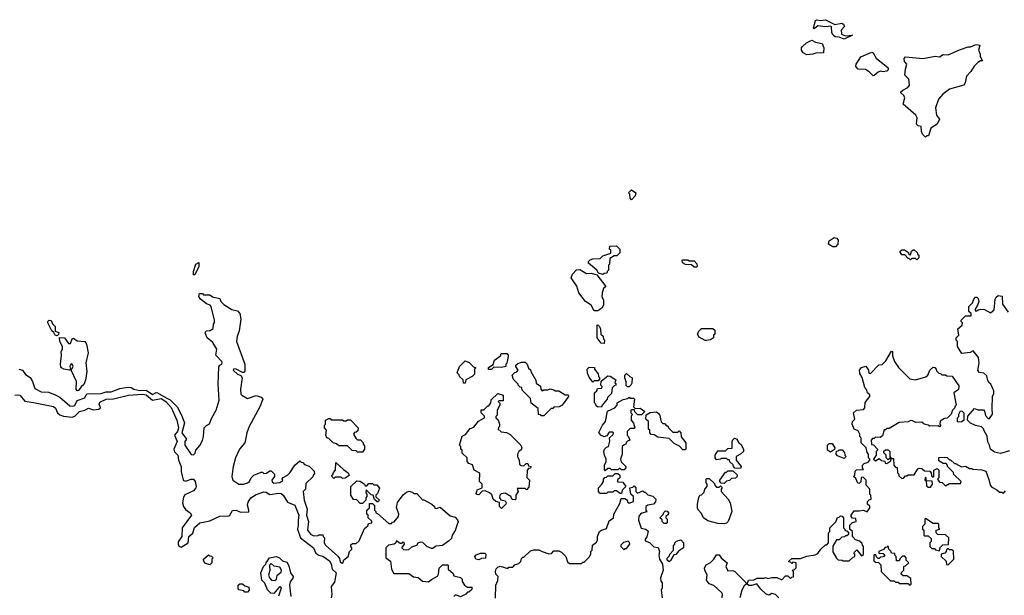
# Model space of a CAD drawing. Extents: x 1861455 to 2058065, y 200073 to 437907.
# Tile 332 of 574: x 1937215 to 1945084, y 332765 to 337370. Entities that reach past the tile are written whole.
import ezdxf

# ---------------------------------------------------------------- set-up
doc = ezdxf.new("R2010")
doc.units = 0

msp = doc.modelspace()

# ---------------------------------------------------------------- linework, layer by layer
at = {"layer": '0CON05XD'}
for points in [[(1943805, 337213.8), (1943765, 337230), (1943733.6, 337233.6), (1943715.8, 337245), (1943704.5, 337265), (1943702.5, 337312.5), (1943697, 337317), (1943656.1, 337313.9), (1943595, 337322), (1943565, 337296.7), (1943558.8, 337305), (1943575, 337362.5), (1943585, 337367.5), (1943615, 337362.5), (1943655, 337370), (1943730.7, 337330.7), (1943785, 337342.5), (1943800, 337335), (1943807.5, 337315), (1943780, 337285), (1943784.2, 337254.2), (1943815, 337240), (1943870, 337245), (1943805, 337213.8)], [(1943505, 337087.5), (1943477.5, 337105), (1943463, 337127), (1943463.3, 337145), (1943470, 337155), (1943504, 337185), (1943545, 337205.6), (1943575, 337189.5), (1943628.8, 337178.8), (1943642.5, 337145), (1943640, 337105), (1943577, 337103), (1943555, 337093.3), (1943505, 337087.5)], [(1944455, 336430), (1944430, 336455), (1944422.5, 336475), (1944420, 336515), (1944395, 336520), (1944382.5, 336535), (1944386.7, 336585), (1944376.7, 336605), (1944276.7, 336695), (1944288.9, 336745), (1944282.1, 336762.1), (1944257.5, 336785), (1944258.3, 336791.7), (1944273, 336807), (1944313, 336827), (1944327.5, 336845), (1944320, 336895), (1944290, 336925), (1944293.3, 336975), (1944304.6, 337014.6), (1944286, 337035), (1944285, 337060), (1944295, 337072.5), (1944435, 337060), (1944532.3, 337077.7), (1944566.4, 337073.6), (1944595, 337092.5), (1944635, 337090), (1944725, 337130), (1944795, 337152.5), (1944815, 337153.3), (1944850.7, 337169.3), (1944865, 337172.5), (1944887.5, 337165), (1944877.3, 337125), (1944890, 337095), (1944890, 337075), (1944910, 337040), (1944895, 337041.2), (1944871.6, 337028.4), (1944842, 336998), (1944816.7, 336955), (1944780.9, 336919.1), (1944770.8, 336865), (1944760, 336845), (1944645, 336813.8), (1944592, 336775), (1944559.2, 336735), (1944534.1, 336665.9), (1944541.9, 336605), (1944567.5, 336575), (1944546.7, 336535), (1944498.1, 336501.9), (1944478.3, 336441.7), (1944465, 336440), (1944455, 336430)], [(1944035, 336921.2), (1944005, 336953.3), (1943975, 336972.5), (1943915, 336973.3), (1943896.7, 336995), (1943900, 337015), (1943937.6, 337072.4), (1944025, 337110.5), (1944036.5, 337105), (1944061.1, 337061.1), (1944155.8, 336985), (1944155, 336970), (1944145, 336957.5), (1944115, 336952.5), (1944095, 336957.5), (1944075, 336950), (1944045, 336923.8), (1944035, 336921.2)], [(1942105, 335930), (1942093, 335943), (1942090, 335975), (1942080, 335985), (1942105, 336007.5), (1942140, 335985), (1942135, 335960), (1942105, 335930)], [(1941875, 335332.5), (1941841.7, 335341.7), (1941826.7, 335366.7), (1941761.7, 335421.7), (1941760, 335435), (1941775, 335450), (1941795, 335457.5), (1941855, 335460), (1941875, 335480), (1941938.3, 335501.7), (1941940, 335525), (1941930, 335535), (1941931.7, 335558.3), (1941985, 335560), (1942010, 335535), (1942010, 335505), (1941988.3, 335481.7), (1941965, 335480), (1941931.7, 335458.3), (1941930, 335415), (1941920, 335405), (1941920, 335365), (1941910, 335355), (1941908.3, 335341.7), (1941885, 335340), (1941875, 335332.5)], [(1943735, 335553.3), (1943713.6, 335553.6), (1943680, 335575), (1943685, 335600), (1943725, 335627.5), (1943745, 335622.5), (1943757.5, 335605), (1943752.5, 335575), (1943735, 335553.3)], [(1944385, 335450), (1944375, 335460), (1944345, 335460), (1944335, 335450), (1944325, 335460), (1944315, 335460), (1944288.3, 335488.3), (1944265, 335490), (1944250, 335515), (1944265, 335530), (1944287.5, 335527.5), (1944318.3, 335508.3), (1944321.7, 335491.7), (1944335, 335490), (1944341.7, 335518.3), (1944355, 335530), (1944365, 335530), (1944388.3, 335508.3), (1944390, 335495), (1944400, 335485), (1944400, 335465), (1944385, 335450)], [(1938615, 335330), (1938605, 335330), (1938602.5, 335355), (1938622.5, 335415), (1938647, 335427), (1938647.5, 335395), (1938615, 335330)], [(1942625, 335390), (1942605, 335390), (1942585, 335410), (1942535, 335412.5), (1942512.5, 335425), (1942510, 335445), (1942515, 335450), (1942555, 335450), (1942565, 335440), (1942605, 335440), (1942627, 335417), (1942630, 335395), (1942625, 335390)], [(1941835, 335040), (1941805, 335040), (1941782.5, 335085), (1941737.5, 335115), (1941682.5, 335185), (1941667, 335237), (1941622.5, 335305), (1941632.5, 335335), (1941665, 335367.5), (1941691.7, 335371.7), (1941745, 335340), (1941781.7, 335341.7), (1941828.3, 335328.3), (1941900, 335235), (1941881.7, 335218.3), (1941870, 335185), (1941867.5, 335155), (1941880, 335125), (1941880, 335085), (1941868.3, 335061.7), (1941835, 335040)], [(1938385, 334345.8), (1938418.5, 334328.5), (1938473.9, 334273.9), (1938508, 334205), (1938531.4, 334145), (1938511.4, 334065), (1938546.7, 334015), (1938534.6, 333995.4), (1938533.3, 333965), (1938585, 333892.5), (1938605, 333890), (1938617, 333903), (1938622.5, 333925), (1938655, 333962.5), (1938675.9, 334004.1), (1938683.8, 334035), (1938690, 334105), (1938706.4, 334123.6), (1938733, 334137), (1938750, 334185), (1938784, 334245), (1938808, 334325), (1938800, 334455), (1938806.4, 334593.6), (1938813.6, 334606.4), (1938830, 334615), (1938832.5, 334625), (1938830, 334635), (1938782.5, 334685), (1938790, 334735), (1938758, 334788), (1938712.5, 334825), (1938697.5, 334865), (1938705, 334880), (1938736.4, 334883.6), (1938761.7, 334898.3), (1938762.5, 334935), (1938771.7, 334948.3), (1938772.5, 334965), (1938746, 335076), (1938736.1, 335086.1), (1938707, 335097), (1938660, 335135), (1938647.5, 335155), (1938651.7, 335178.3), (1938675, 335180), (1938685, 335170), (1938735, 335167.5), (1938755, 335152.5), (1938815, 335140), (1938822.5, 335115), (1938845, 335092.5), (1938911.2, 335051.2), (1938955, 335040), (1938975, 335020), (1938982.5, 334975), (1938969.3, 334880.7), (1938952.5, 334835), (1938946.7, 334795), (1939013.3, 334615), (1939013, 334557), (1939005, 334547.5), (1938995, 334546.7), (1938945, 334573.3), (1938925, 334577.5), (1938920, 334565), (1938954.2, 334534.2), (1938983, 334523), (1938992.5, 334505), (1938980, 334415), (1938982.5, 334375), (1938990, 334365), (1939035, 334340), (1939105, 334362.5), (1939145, 334350), (1939157.5, 334335), (1939135, 334272.5), (1939048, 334115), (1939030, 334065), (1939013.8, 333985), (1938971.2, 333935), (1938938.8, 333865), (1938920, 333795), (1938910, 333715), (1938917.5, 333685), (1938965, 333653.3), (1939003, 333653), (1939036.2, 333663.8), (1939052.5, 333675), (1939063.9, 333706.1), (1939085, 333727.5), (1939145, 333750), (1939155, 333750), (1939165, 333740), (1939187, 333743), (1939215, 333760), (1939225, 333760), (1939250, 333735), (1939250, 333715), (1939230, 333685), (1939231.7, 333671.7), (1939245, 333663.3), (1939295, 333667.5), (1939317, 333683), (1939312.5, 333697.5), (1939321.7, 333708.3), (1939355, 333727.5), (1939373.9, 333746.1), (1939415, 333807.5), (1939455, 333840), (1939465, 333830), (1939478.3, 333828.3), (1939491.7, 333811.7), (1939528.3, 333798.3), (1939568.3, 333758.3), (1939570, 333735), (1939561.7, 333728.3), (1939558.3, 333711.7), (1939501.7, 333658.3), (1939500, 333615), (1939480, 333595), (1939487.5, 333525), (1939511.2, 333455), (1939508, 333405), (1939522.9, 333355), (1939516.2, 333285), (1939540, 333255), (1939565, 333240), (1939597, 333243), (1939605, 333250), (1939638.3, 333248.3), (1939640, 333235), (1939650, 333225), (1939647.5, 333185), (1939657.5, 333165), (1939758.6, 333078.6), (1939770.5, 333060.5), (1939775, 333033.8), (1939786.4, 333023.6), (1939796.7, 333023.3), (1939805, 333050), (1939840, 333075), (1939850, 333115), (1939870, 333135), (1939870, 333145), (1939860, 333155), (1939861.7, 333168.3), (1939875, 333180), (1939905, 333180), (1939928.3, 333201.7), (1939971.7, 333298.3), (1939998.3, 333321.7), (1940001.7, 333338.3), (1940030, 333345), (1940028.3, 333358.3), (1940000, 333385), (1940000, 333405), (1939990, 333415), (1939990, 333445), (1940010, 333465), (1940011.7, 333498.3), (1940035, 333500), (1940041.7, 333491.7), (1940050, 333485), (1940050, 333445), (1940060, 333435), (1940060, 333425), (1940075, 333420), (1940165, 333340), (1940185, 333340), (1940195, 333350), (1940208.3, 333351.7), (1940242.5, 333395), (1940243.8, 333415), (1940227, 333467), (1940235, 333507.5), (1940280.7, 333569.3), (1940305, 333590), (1940325, 333597.5), (1940355, 333590), (1940365, 333580), (1940388.3, 333578.3), (1940435, 333530), (1940445, 333530), (1940510, 333495), (1940530, 333475), (1940533, 333463), (1940545, 333460), (1940575, 333470), (1940655, 333400), (1940695, 333390), (1940715, 333370), (1940720, 333355), (1940695.9, 333284.1), (1940670, 333245), (1940665, 333220), (1940643, 333197), (1940595, 333163.3), (1940543, 333157), (1940515, 333140), (1940505, 333140), (1940470, 333155), (1940437, 333187), (1940415, 333190), (1940397, 333183), (1940385, 333162.5), (1940345, 333150), (1940321.7, 333128.3), (1940305, 333127.5), (1940285, 333130), (1940270, 333145), (1940290, 333175), (1940288.3, 333188.3), (1940275, 333190), (1940265, 333180), (1940255, 333180), (1940225, 333200), (1940220, 333185), (1940207, 333173), (1940163, 333167), (1940140, 333145), (1940140, 333065), (1940177, 333037), (1940187.5, 332975), (1940205, 332940), (1940325, 332940), (1940363, 332913), (1940398.3, 332908.3), (1940435, 332877.5), (1940483, 332873), (1940505, 332892.5), (1940553, 332917), (1940562.5, 332935), (1940568.3, 332981.7), (1940595, 333010), (1940635, 333010), (1940640, 333005), (1940640, 332975), (1940678.3, 332938.3), (1940685, 332920), (1940737, 332907), (1940750, 332895), (1940750, 332875), (1940770, 332845), (1940795, 332830), (1940825, 332830), (1940830, 332825), (1940825, 332810), (1940805, 332790), (1940795, 332790), (1940780, 332775), (1940737, 332753), (1940705, 332767.5), (1940695, 332767.5), (1940683.3, 332755)], [(1945125, 333920), (1945055, 333900), (1945005, 333910), (1944973, 333933), (1944967, 333967), (1944953, 333993), (1944947, 334037), (1944920, 334085), (1944920, 334095), (1944901.7, 334111.7), (1944853, 334123), (1944813, 334143), (1944790, 334165), (1944791.7, 334198.3), (1944845, 334260), (1944875, 334250), (1944918.3, 334248.3), (1944927, 334237), (1944933, 334203), (1944955, 334180), (1944965, 334180), (1944990, 334215), (1944988.3, 334258.3), (1944990, 334355), (1945001.7, 334378.3), (1945001.7, 334401.7), (1944977.5, 334455), (1944963.6, 334463.6), (1944953, 334483), (1944945, 334520), (1944921.7, 334541.7), (1944885, 334547.5), (1944873, 334563), (1944882.5, 334625), (1944877, 334667), (1944835, 334720), (1944811.7, 334708.3), (1944745, 334700), (1944710, 334755), (1944710, 334795), (1944700, 334805), (1944700, 334825), (1944720, 334845), (1944713, 334897), (1944747.5, 334925), (1944750, 334945), (1944740, 334955), (1944740, 334965), (1944775, 335000), (1944818.3, 335001.7), (1944818.3, 335018.3), (1944800, 335035), (1944800, 335075), (1944830, 335105), (1944840, 335135), (1944855, 335150), (1944865, 335150), (1944875, 335140), (1944880, 335115), (1944870, 335085), (1944850, 335055), (1944851.7, 335041.7), (1944865, 335040), (1944875, 335050), (1944897, 335053), (1944925, 335050.8), (1944975, 335024), (1945002.1, 335047.9), (1945012, 335135), (1945019.3, 335150.7), (1945035, 335162.5), (1945068.3, 335158.3), (1945070, 335095), (1945115, 335030)], [(1937515, 334840), (1937497, 334847), (1937487.5, 334867.5), (1937471.7, 334881.7), (1937440, 334945), (1937440, 334955), (1937450, 334965), (1937465, 334962.5), (1937477.3, 334937.3), (1937498.8, 334915), (1937498.3, 334878.3), (1937527, 334867), (1937525, 334852.5), (1937515, 334840)], [(1941885, 334780), (1941861.7, 334781.7), (1941830, 334825), (1941830, 334925), (1941835, 334930), (1941850, 334915), (1941857.5, 334895), (1941860, 334855), (1941877, 334837), (1941880, 334815), (1941890, 334805), (1941885, 334780)], [(1942705, 334802.5), (1942693, 334803), (1942645, 334830), (1942633.3, 334855), (1942641.7, 334878.3), (1942665, 334900), (1942755, 334900), (1942770, 334885), (1942770, 334855), (1942760, 334845), (1942760, 334825), (1942735, 334810), (1942705, 334802.5)], [(1937675, 334401.2), (1937666.2, 334415), (1937669.6, 334475), (1937626.7, 334565), (1937640.8, 334595), (1937635, 334613.3), (1937625, 334616), (1937618, 334605), (1937614.2, 334594.2), (1937620, 334575), (1937612.5, 334567.5), (1937567.5, 334575), (1937547.5, 334585), (1937543.6, 334593.6), (1937540, 334615), (1937548.8, 334685), (1937546.7, 334715), (1937556.7, 334735), (1937556.7, 334755), (1937536.2, 334795), (1937533.6, 334826.4), (1937574, 334825), (1937605, 334779.4), (1937620, 334780), (1937635, 334816.2), (1937645, 334821.2), (1937675, 334800), (1937735, 334796.7), (1937747.5, 334775), (1937762.5, 334705), (1937744.3, 334625), (1937750, 334555), (1937740, 334485), (1937727.5, 334452.5), (1937705, 334433.3), (1937685, 334403.8), (1937675, 334401.2)], [(1940961.7, 334571.7), (1940961.7, 334588.3), (1940998.3, 334611.7), (1941010, 334645), (1941058.3, 334681.7), (1941061.7, 334698.3), (1941108.3, 334698.3), (1941120, 334685), (1941120, 334675), (1941107, 334623), (1941100, 334615), (1941100, 334595), (1941065, 334587.5), (1941005, 334590), (1940985, 334572.5), (1940961.7, 334571.7)], [(1943815, 333240), (1943807, 333233), (1943785, 333230), (1943765, 333210), (1943741.7, 333208.3), (1943712.5, 333157.5), (1943713, 333113), (1943741.7, 333061.7), (1943755, 333050), (1943787, 333047), (1943795, 333040), (1943845, 333040), (1943875, 333070), (1943890, 333075), (1943890, 333095), (1943882.5, 333105), (1943905, 333130), (1943941.7, 333081.7), (1943958.3, 333091.7), (1943960, 333155), (1943950, 333165), (1943948.3, 333178.3), (1943927, 333197), (1943895, 333210), (1943870, 333235), (1943870, 333275), (1943850, 333295), (1943850, 333325), (1943871.7, 333348.3), (1943900, 333355), (1943898.3, 333378.3), (1943871.7, 333381.7), (1943860, 333395), (1943860, 333405), (1943885, 333440), (1943925, 333440), (1943957.5, 333447.5), (1943988.3, 333431.7), (1944010, 333465), (1944008.3, 333478.3), (1943990, 333495), (1943990, 333515), (1944005, 333530), (1944020, 333535), (1944017, 333567), (1944010, 333575), (1944010, 333615), (1943980, 333645), (1943980, 333685), (1943958.3, 333708.3), (1943945, 333710), (1943940, 333705), (1943938.3, 333671.7), (1943925, 333660), (1943913, 333663), (1943898.3, 333698.3), (1943880, 333715), (1943890, 333725), (1943893, 333757), (1943901.7, 333768.3), (1943958.3, 333771.7), (1943950, 333785), (1943950, 333805), (1943965, 333820), (1943995, 333830), (1944010, 333845), (1944010, 333855), (1944000, 333865), (1944000, 333895), (1943988.3, 333908.3), (1943980, 333945), (1943940, 333985), (1943940, 334025), (1943930, 334035), (1943930, 334055), (1943915, 334080), (1943883.6, 334093.6), (1943867.5, 334135), (1943870, 334155), (1943890, 334175), (1943880, 334225), (1943903, 334247), (1943958.3, 334251.7), (1943970, 334265), (1943973, 334307), (1944010, 334355), (1944008.3, 334368.3), (1943990, 334385), (1943981.7, 334411.7), (1943968.3, 334428.3), (1943947, 334507), (1943928.3, 334538.3), (1943927.5, 334565), (1943941.7, 334588.3), (1943977, 334597), (1944000, 334565), (1944001.7, 334541.7), (1944015, 334540), (1944081.7, 334608.3), (1944108.3, 334611.7), (1944138.3, 334641.7), (1944181.7, 334718.3), (1944190, 334715), (1944191.7, 334681.7), (1944207.5, 334635), (1944238, 334588), (1944328, 334498), (1944375, 334490), (1944456.2, 334513.8), (1944473.8, 334526.2), (1944490, 334565), (1944515, 334590), (1944528.3, 334588.3), (1944540, 334575), (1944541.7, 334561.7), (1944561.7, 334541.7), (1944575, 334540), (1944585, 334530), (1944615, 334530), (1944625, 334520), (1944668.3, 334518.3), (1944721.7, 334441.7), (1944718.3, 334411.7), (1944680, 334385), (1944700, 334285), (1944690, 334275), (1944690, 334265), (1944670, 334245), (1944660, 334215), (1944628.3, 334181.7), (1944605, 334180), (1944571.7, 334158.3), (1944570, 334135), (1944577.5, 334125), (1944567, 334113), (1944555, 334120), (1944488.3, 334118.3), (1944475, 334127.5), (1944443, 334133), (1944425, 334150), (1944377, 334147), (1944351.7, 334161.7), (1944335, 334162.5), (1944315, 334152.5), (1944243, 334147), (1944165, 334100), (1944145, 334100), (1944135, 334090), (1944125, 334090), (1944109.3, 334040.7), (1944091.7, 334028.3), (1944055, 334030), (1944045, 334020), (1944031.7, 334018.3), (1944020, 334005), (1944021.7, 333971.7), (1944038.3, 333968.3), (1944070, 333935), (1944070, 333925), (1944060, 333915), (1944060, 333885), (1944040, 333855), (1944055, 333840), (1944085, 333860), (1944103, 333843), (1944128.3, 333838.3), (1944131.7, 333821.7), (1944145, 333820), (1944178.3, 333841.7), (1944180, 333860), (1944198.3, 333858.3), (1944200, 333805), (1944215, 333790), (1944228.3, 333788.3), (1944230, 333745), (1944240, 333735), (1944241.7, 333721.7), (1944265, 333700), (1944278.3, 333701.7), (1944295, 333720), (1944305, 333720), (1944315, 333730), (1944365, 333730), (1944393.6, 333776.4), (1944405, 333782.5), (1944425, 333780), (1944445, 333760), (1944488.3, 333758.3), (1944500, 333745), (1944501.7, 333721.7), (1944515, 333710), (1944520, 333715), (1944520, 333765), (1944548.3, 333778.3), (1944560, 333765), (1944560, 333705), (1944550, 333695), (1944565, 333670), (1944588.3, 333668.3), (1944615, 333640), (1944645, 333660), (1944735, 333660), (1944740, 333675), (1944681.7, 333731.7), (1944678.3, 333748.3), (1944630, 333795), (1944630, 333805), (1944618.3, 333818.3), (1944595, 333820), (1944561.7, 333841.7), (1944561.7, 333868.3), (1944605, 333870), (1944627, 333867), (1944645, 333850), (1944655, 333850), (1944685, 333820), (1944695, 333820), (1944743, 333793), (1944775, 333797.5), (1944805, 333780), (1944825, 333780), (1944833, 333773), (1944905, 333770), (1944937, 333757), (1944961.7, 333691.7), (1944970, 333645), (1944985, 333630), (1945025, 333610), (1945045, 333590), (1945065, 333590), (1945075, 333580), (1945095, 333600)], [(1940761.7, 334461.7), (1940758.3, 334488.3), (1940730, 334515), (1940728.3, 334528.3), (1940710, 334545), (1940730, 334595), (1940775, 334640), (1940808.3, 334628.3), (1940841.7, 334591.7), (1940860, 334585), (1940850, 334575), (1940850, 334535), (1940830, 334515), (1940781.7, 334488.3), (1940775, 334462.5), (1940761.7, 334461.7)], [(1941405, 334200), (1941385, 334200), (1941375, 334210), (1941361.7, 334211.7), (1941358.3, 334258.3), (1941301.7, 334301.7), (1941298.3, 334338.3), (1941230, 334405), (1941228.3, 334428.3), (1941215, 334430), (1941200, 334445), (1941200, 334455), (1941161.7, 334491.7), (1941150, 334525), (1941171.7, 334548.3), (1941188.3, 334551.7), (1941200, 334565), (1941180, 334595), (1941180, 334605), (1941195, 334620), (1941225, 334630), (1941255, 334630), (1941270, 334615), (1941281.7, 334581.7), (1941298.3, 334568.3), (1941300, 334555), (1941340, 334485), (1941341.7, 334461.7), (1941378.3, 334438.3), (1941380, 334415), (1941391.7, 334401.7), (1941405, 334410), (1941435, 334410), (1941455, 334417.5), (1941485, 334410), (1941495, 334400), (1941525, 334400), (1941575, 334370), (1941598.3, 334368.3), (1941600, 334355), (1941550, 334285), (1941527, 334273), (1941485, 334270), (1941475, 334260), (1941461.7, 334258.3), (1941405, 334200)], [(1937207.5, 334575), (1937235.8, 334565.8), (1937262.3, 334532.3), (1937297.9, 334507.9), (1937316.9, 334475), (1937335, 334420), (1937385, 334393.3), (1937445, 334389.1), (1937492.2, 334372.2), (1937535, 334348.9), (1937615, 334281.8), (1937635, 334278), (1937655, 334284.6), (1937675, 334322.9), (1937735, 334344), (1937745, 334370), (1937754.3, 334375.7), (1937865, 334380.8), (1937905, 334393.9), (1937945.9, 334394.1), (1938015, 334420.6), (1938075, 334430.9), (1938105, 334428.1), (1938128, 334415), (1938175, 334403.3), (1938225.7, 334405.7), (1938275, 334370.3), (1938305, 334386.7), (1938315, 334384.5), (1938385, 334345.8)], [(1941795, 334470), (1941765, 334510), (1941753, 334543), (1941750, 334575), (1941765, 334590), (1941808.3, 334588.3), (1941810, 334575), (1941837, 334537), (1941840, 334515), (1941850, 334505), (1941850, 334495), (1941838.3, 334481.7), (1941805, 334480), (1941795, 334470)], [(1942085, 334432.5), (1942073, 334433), (1942063, 334443), (1942061.7, 334471.7), (1942050, 334505), (1942050, 334525), (1942065, 334540), (1942090, 334515), (1942110, 334505), (1942107, 334463), (1942100, 334445), (1942085, 334432.5)], [(1941865, 334270), (1941833, 334273), (1941821.7, 334281.7), (1941820, 334295), (1941810, 334305), (1941810, 334385), (1941828.3, 334401.7), (1941831.7, 334418.3), (1941868.3, 334421.7), (1941870, 334435), (1941860, 334445), (1941861.7, 334478.3), (1941915, 334520), (1941935, 334517.5), (1941978.3, 334488.3), (1941970, 334465), (1941978.3, 334458.3), (1941980, 334445), (1941965, 334440), (1941950, 334425), (1941945, 334380), (1941911.7, 334348.3), (1941910, 334335), (1941870, 334285), (1941865, 334270)], [(1941065, 333460), (1941050, 333475), (1941048.3, 333508.3), (1941020, 333515), (1941000, 333535), (1940988.3, 333568.3), (1940970, 333585), (1940935, 333600), (1940911.7, 333598.3), (1940885, 333570), (1940871.7, 333571.7), (1940860, 333585), (1940868.3, 333591.7), (1940871.7, 333608.3), (1940910, 333625), (1940910, 333655), (1940890, 333675), (1940891.7, 333741.7), (1940847, 333767), (1940835, 333810), (1940805, 333820), (1940790, 333835), (1940790, 333865), (1940751.7, 333901.7), (1940750, 333925), (1940740, 333935), (1940740, 333955), (1940730, 333965), (1940750.7, 334039.3), (1940778.3, 334051.7), (1940815, 334100), (1940845, 334110), (1940881.7, 334158.3), (1940930, 334185), (1940928.3, 334198.3), (1940902.5, 334225), (1940901.7, 334248.3), (1940925, 334250), (1940955, 334280), (1940965, 334280), (1940980, 334305), (1940981.7, 334328.3), (1941035, 334380), (1941080, 334365), (1941078.3, 334321.7), (1941045, 334320), (1941040, 334315), (1941051.7, 334301.7), (1941052.5, 334285), (1941030, 334245), (1941030, 334205), (1941020, 334195), (1941020, 334185), (1941038.3, 334168.3), (1941050, 334135), (1941050, 334115), (1941041.7, 334108.3), (1941040, 334095), (1941063, 334073), (1941105, 334067.5), (1941135, 334052.5), (1941220, 333965), (1941227.5, 333945), (1941221.7, 333928.3), (1941203.6, 333916.4), (1941192.5, 333895), (1941192.5, 333875), (1941207, 333847), (1941210, 333815), (1941223, 333803), (1941245, 333800), (1941261.7, 333818.3), (1941275, 333820), (1941281.7, 333801.7), (1941300, 333795), (1941298.3, 333781.7), (1941281.7, 333778.3), (1941270, 333765), (1941268.3, 333708.3), (1941290, 333685), (1941285, 333630), (1941265, 333610), (1941255, 333620), (1941191.7, 333618.3), (1941200, 333595), (1941180, 333565), (1941180, 333535), (1941175, 333530), (1941151.7, 333531.7), (1941140, 333555), (1941095, 333582.5), (1941063.6, 333576.4), (1941052.5, 333565), (1941050, 333545), (1941060, 333530), (1941095, 333520), (1941102.5, 333505), (1941100, 333495), (1941065, 333460)], [(1937175, 334369.2), (1937215, 334365.8), (1937255, 334318.8), (1937325, 334306.7), (1937485, 334276.4), (1937501.7, 334261.7), (1937516.2, 334226.2), (1937535, 334210), (1937565, 334199.4), (1937635, 334190.6), (1937655, 334197.8), (1937693.2, 334236.8), (1937735, 334245.9), (1937765, 334261.2), (1937805, 334250), (1937846, 334255), (1937859.2, 334265), (1937850.8, 334295), (1937855, 334310), (1937905, 334334.1), (1937965, 334336.7), (1938083.4, 334366.6), (1938195, 334374.8), (1938225, 334367.8), (1938275, 334327.5), (1938345, 334340.4), (1938381.9, 334315), (1938425, 334268.7), (1938471.1, 334165), (1938483.7, 334105), (1938475, 334075.4), (1938451.9, 334045), (1938473.3, 333995), (1938445.5, 333935), (1938452.5, 333912.5), (1938478.4, 333885), (1938483.3, 333845), (1938504.7, 333795), (1938504, 333755), (1938521.2, 333685), (1938538.6, 333678.6), (1938585, 333693.9), (1938604.5, 333694.5), (1938616.7, 333676.7), (1938624.4, 333635), (1938623.3, 333625), (1938605, 333601.1), (1938535, 333569.6), (1938525, 333549.2), (1938514.8, 333505), (1938523.3, 333475), (1938540.8, 333450.8), (1938578.1, 333425), (1938587, 333405), (1938514.1, 333305), (1938510.8, 333235), (1938482.1, 333192.1), (1938480, 333175), (1938487.6, 333157.6), (1938505, 333151.1), (1938560.4, 333185), (1938565.2, 333235), (1938597.4, 333262.6), (1938611.8, 333308.2), (1938655, 333344.4), (1938735, 333360.3), (1938815, 333398.5), (1938885, 333400.3), (1938895, 333407.5), (1938915, 333443.1), (1938945.6, 333445.6), (1938980.7, 333429.3), (1939045, 333433.3), (1939047.1, 333445), (1939034.6, 333485), (1939041, 333509), (1939063.1, 333545), (1939105, 333572.2), (1939165, 333592.5), (1939185, 333590), (1939215, 333571.7), (1939285, 333581), (1939305, 333578.5), (1939321.7, 333565), (1939355, 333509.4), (1939413.4, 333485), (1939444.7, 333405), (1939439.1, 333365), (1939441.6, 333325), (1939434.8, 333295), (1939457.8, 333225), (1939563.5, 333145), (1939581.5, 333101.5), (1939605, 333087.2), (1939638.3, 333078.3), (1939691.4, 333041.4), (1939705, 333015.8), (1939713.2, 332975), (1939743.5, 332945), (1939729.6, 332870.4), (1939704, 332836), (1939708.4, 332771.6), (1939703, 332745)], [(1941895, 333760), (1941890, 333765), (1941890, 333805), (1941902.5, 333835), (1941902.5, 333855), (1941887.5, 333885), (1941882.5, 333915), (1941890, 333935), (1941905, 333950), (1941920, 333955), (1941931.7, 333998.3), (1941930, 334025), (1941958.3, 334051.7), (1941960, 334065), (1941955, 334070), (1941925, 334070), (1941908.3, 334041.7), (1941885, 334032.5), (1941860, 334045), (1941843, 334067), (1941872.5, 334125), (1941897.5, 334155), (1941911.7, 334238.3), (1941970, 334265), (1941990, 334285), (1941990, 334305), (1942038.3, 334331.7), (1942075, 334340), (1942085, 334350), (1942092.5, 334342.5), (1942121.7, 334341.7), (1942127.5, 334335), (1942121.7, 334271.7), (1942135, 334260), (1942175, 334262.5), (1942210, 334235), (1942185, 334210), (1942155, 334210), (1942131.7, 334231.7), (1942128.3, 334248.3), (1942105, 334250), (1942100, 334245), (1942100, 334225), (1942110, 334215), (1942102.5, 334195), (1942102.5, 334165), (1942121.7, 334141.7), (1942130, 334105), (1942125, 334100), (1942095, 334100), (1942070, 334075), (1942070, 334045), (1942078.3, 334038.3), (1942090, 334005), (1942071.7, 333998.3), (1942061.7, 333988.3), (1942060, 333975), (1942045, 333970), (1942030, 333955), (1942030, 333895), (1942017.5, 333855), (1942023, 333833), (1942060, 333795), (1942060, 333785), (1942045, 333770), (1942025, 333770), (1942015, 333780), (1942005, 333780), (1941995, 333770), (1941945, 333770), (1941935, 333780), (1941915, 333780), (1941895, 333760)], [(1942535, 333930), (1942515, 333930), (1942489.3, 333959.3), (1942445, 333980), (1942405, 334020), (1942315, 334030), (1942285, 334050), (1942261.7, 334051.7), (1942250, 334065), (1942250, 334085), (1942240, 334095), (1942240, 334155), (1942220, 334175), (1942221.7, 334208.3), (1942253, 334227), (1942305, 334232.5), (1942327.5, 334215), (1942341.7, 334151.7), (1942355, 334140), (1942368.3, 334138.3), (1942385, 334120), (1942395, 334120), (1942400, 334105), (1942435, 334070), (1942475, 334070), (1942485, 334080), (1942500, 334065), (1942501.7, 334031.7), (1942540, 333985), (1942540, 333935), (1942535, 333930)], [(1944715, 334150), (1944710, 334155), (1944710, 334185), (1944720, 334195), (1944720, 334215), (1944735, 334240), (1944748.3, 334238.3), (1944760, 334225), (1944760, 334165), (1944745, 334152.5), (1944715, 334150)], [(1939955, 333910), (1939915, 333910), (1939905, 333920), (1939873, 333923), (1939835, 333960), (1939765, 333960), (1939747, 333977), (1939720, 333985), (1939685, 334020), (1939670, 334025), (1939662.5, 334045), (1939667, 334087), (1939650, 334105), (1939650, 334125), (1939660, 334135), (1939660, 334165), (1939685, 334180), (1939695, 334180), (1939705, 334170), (1939795, 334170), (1939805, 334160), (1939825, 334160), (1939835, 334170), (1939858.3, 334168.3), (1939920, 334105), (1939918.3, 334081.7), (1939905, 334070), (1939891.7, 334068.3), (1939882.5, 334055), (1939901.7, 334021.7), (1939915, 334010), (1939938.3, 334008.3), (1939960, 333985), (1939960, 333975), (1939970, 333965), (1939970, 333935), (1939955, 333910)], [(1942975, 333780), (1942931.7, 333781.7), (1942920, 333795), (1942918.3, 333808.3), (1942891.7, 333831.7), (1942888.3, 333848.3), (1942875, 333850), (1942865, 333860), (1942825, 333860), (1942817, 333853), (1942785, 333850), (1942772.5, 333865), (1942772.5, 333885), (1942795, 333920), (1942855, 333920), (1942875, 333940), (1942908.3, 333941.7), (1942910, 333995), (1942915, 334010), (1942928.3, 334021.7), (1942950, 334015), (1942950, 334005), (1942963.6, 333983.6), (1942977.5, 333975), (1943000, 333935), (1943000, 333915), (1942977, 333893), (1942940, 333875), (1942940, 333845), (1942980, 333795), (1942975, 333780)], [(1943695, 333910), (1943670, 333925), (1943670, 333965), (1943685, 333980), (1943708.3, 333978.3), (1943730, 333945), (1943728.3, 333931.7), (1943695, 333910)], [(1943805, 333860), (1943751.7, 333881.7), (1943740, 333895), (1943741.7, 333918.3), (1943755, 333920), (1943765, 333930), (1943788.3, 333928.3), (1943807, 333907), (1943810, 333885), (1943820, 333875), (1943805, 333860)], [(1944155, 333850), (1944140, 333865), (1944140, 333885), (1944120, 333905), (1944121.7, 333918.3), (1944135, 333930), (1944155, 333930), (1944170, 333915), (1944170, 333875), (1944180, 333860), (1944165, 333860), (1944155, 333850)], [(1939795, 333700), (1939785, 333710), (1939735, 333710), (1939725, 333700), (1939711.7, 333711.7), (1939710, 333725), (1939718.3, 333731.7), (1939721.7, 333748.3), (1939740, 333765), (1939741.7, 333828.3), (1939801.7, 333771.7), (1939840, 333745), (1939847, 333723), (1939815, 333702.5), (1939795, 333700)], [(1942845, 333660), (1942821.7, 333661.7), (1942810, 333675), (1942810, 333685), (1942855, 333750), (1942865, 333750), (1942875, 333760), (1942915, 333760), (1942948.3, 333728.3), (1942950, 333715), (1942937, 333703), (1942905, 333700), (1942887, 333683), (1942862.5, 333677.5), (1942845, 333660)], [(1939955, 333500), (1939935, 333500), (1939908.3, 333528.3), (1939881.7, 333531.7), (1939860, 333565), (1939862.5, 333635), (1939908.3, 333681.7), (1939935, 333677.5), (1939970, 333655), (1939975, 333640), (1939988.3, 333641.7), (1940005, 333660), (1940035, 333660), (1940045, 333650), (1940068.3, 333648.3), (1940091.7, 333621.7), (1940075, 333580), (1940060, 333565), (1940061.7, 333551.7), (1940090, 333525), (1940078.3, 333511.7), (1940071.7, 333511.7), (1940051.7, 333531.7), (1940040, 333565), (1940025, 333570), (1939985, 333610), (1939980, 333585), (1939990, 333575), (1939990, 333555), (1939980, 333545), (1939980, 333525), (1939955, 333500)], [(1942025, 333580), (1942015, 333580), (1941985, 333600), (1941965, 333600), (1941955, 333590), (1941915, 333590), (1941905, 333580), (1941855, 333580), (1941840, 333595), (1941840, 333625), (1941867, 333653), (1941880, 333675), (1941880, 333695), (1941891.7, 333708.3), (1941905, 333710), (1941915, 333720), (1941955, 333720), (1941975, 333740), (1941995, 333740), (1942010, 333725), (1942010, 333705), (1941991.7, 333688.3), (1941991.7, 333671.7), (1942035, 333670), (1942060, 333635), (1942030, 333605), (1942025, 333580)], [(1942845, 333337.5), (1942795, 333340), (1942715, 333360), (1942680, 333385), (1942665, 333420), (1942638.3, 333448.3), (1942632.5, 333462.5), (1942632.5, 333495), (1942643, 333547), (1942650, 333565), (1942665, 333570), (1942685, 333590), (1942690, 333615), (1942710, 333635), (1942710, 333655), (1942700, 333665), (1942700, 333695), (1942705, 333700), (1942725, 333700), (1942768.3, 333658.3), (1942770, 333645), (1942785, 333630), (1942805, 333630), (1942815, 333640), (1942828.3, 333628.3), (1942820, 333615), (1942820, 333595), (1942877.5, 333535), (1942892.5, 333505), (1942906.7, 333435), (1942877.5, 333355), (1942865, 333342.5), (1942845, 333337.5)], [(1944495, 333630), (1944510, 333655), (1944508.3, 333678.3), (1944460, 333680), (1944460, 333705), (1944451.7, 333708.3), (1944450, 333685), (1944460, 333680), (1944461.7, 333641.7), (1944475, 333630), (1944495, 333630)], [(1941018.3, 332741.7), (1941020, 332845), (1941037, 332883), (1941040, 332915), (1941020, 332935), (1941017.5, 332955), (1941023, 332977), (1941035, 332990), (1941055, 332997.5), (1941115, 332980), (1941125, 332990), (1941155, 332990), (1941171.7, 333008.3), (1941205, 333020), (1941220, 333035), (1941225, 333060), (1941235, 333070), (1941245, 333070), (1941298.3, 333121.7), (1941325, 333130), (1941365, 333130), (1941390, 333115), (1941445, 333097.5), (1941465, 333100), (1941485, 333120), (1941525, 333120), (1941545, 333110), (1941580, 333075), (1941593, 333033), (1941608.3, 333018.3), (1941705, 333020), (1941715, 333030), (1941725, 333030), (1941765, 333070), (1941780, 333095), (1941780, 333115), (1941790, 333125), (1941792.5, 333165), (1941825, 333190), (1941833, 333207), (1941832.5, 333235), (1941850, 333275), (1941865, 333287.5), (1941905, 333300), (1941925, 333360), (1941960, 333385), (1941962.5, 333415), (1942011.7, 333498.3), (1942021.7, 333538.3), (1942055, 333540), (1942070, 333525), (1942071.7, 333511.7), (1942085, 333502.5), (1942120, 333515), (1942120, 333555), (1942100, 333575), (1942090, 333625), (1942115, 333630), (1942125, 333640), (1942140, 333625), (1942140, 333595), (1942151.7, 333581.7), (1942195, 333600), (1942205, 333590), (1942215, 333590), (1942235, 333570), (1942275, 333557.5), (1942300, 333535), (1942296.7, 333513.3), (1942280, 333495), (1942235, 333487.5), (1942220, 333475), (1942220, 333445), (1942227, 333433), (1942187.5, 333422.5), (1942176.7, 333413.3), (1942163, 333397), (1942161.2, 333365), (1942181.7, 333301.7), (1942220, 333295), (1942237, 333277), (1942227, 333233), (1942212.5, 333215), (1942215, 333200), (1942248.3, 333188.3), (1942283, 333153), (1942318.3, 333148.3), (1942327.5, 333115), (1942323.3, 333085), (1942328.8, 333055), (1942353.3, 333015), (1942357.5, 332965), (1942337.5, 332905), (1942338.3, 332878.3), (1942350, 332865), (1942350, 332825), (1942342.5, 332805), (1942350, 332745)], [(1942385, 333340), (1942365, 333340), (1942350, 333355), (1942348.3, 333368.3), (1942330, 333385), (1942358.3, 333411.7), (1942361.7, 333428.3), (1942375, 333440), (1942388.3, 333438.3), (1942400, 333425), (1942398.3, 333411.7), (1942380, 333395), (1942380, 333385), (1942390, 333375), (1942390, 333345), (1942385, 333340)], [(1943282.5, 332745), (1943255, 332772.5), (1943225, 332780), (1943205, 332767.5), (1943180, 332775), (1943137.5, 332815), (1943105, 332857.5), (1943065, 332842.5), (1943043, 332843), (1943030, 332855), (1943040, 332885), (1943081.7, 332888.3), (1943108.3, 332901.7), (1943165, 332902.5), (1943175, 332907.5), (1943195, 332900), (1943225, 332907.5), (1943265, 332907.5), (1943305, 332890), (1943335, 332920), (1943355, 332920), (1943375, 332900), (1943385, 332910), (1943398.3, 332911.7), (1943400, 332955), (1943390, 332965), (1943408.3, 332971.7), (1943420, 332985), (1943420, 333025), (1943395, 333030), (1943385, 333020), (1943375, 333030), (1943361.7, 333031.7), (1943361.7, 333038.3), (1943385, 333060), (1943455, 333060), (1943505, 333077.5), (1943571.7, 333088.3), (1943595, 333100), (1943617, 333133), (1943655, 333170), (1943665, 333170), (1943680, 333185), (1943680, 333265), (1943690, 333275), (1943690, 333305), (1943738.3, 333351.7), (1943751.7, 333388.3), (1943765, 333390), (1943775, 333400), (1943788.3, 333398.3), (1943800, 333385), (1943800, 333305), (1943810, 333295), (1943810, 333285), (1943828.3, 333278.3), (1943840, 333265), (1943838.3, 333251.7), (1943825, 333240), (1943815, 333240)], [(1944565, 333120), (1944571.7, 333148.3), (1944591.7, 333168.3), (1944638.3, 333171.7), (1944640, 333225), (1944615, 333250), (1944551.7, 333251.7), (1944540, 333265), (1944540, 333285), (1944570, 333295), (1944560, 333305), (1944560, 333335), (1944555, 333340), (1944515, 333340), (1944455, 333380), (1944450, 333375), (1944450, 333335), (1944430, 333315), (1944430, 333295), (1944440, 333285), (1944440, 333245), (1944445, 333240), (1944475, 333240), (1944498.3, 333218.3), (1944500, 333195), (1944490, 333185), (1944490, 333155), (1944505, 333140), (1944525, 333140), (1944535, 333130), (1944565, 333120)], [(1942045, 333130), (1942055, 333140), (1942065, 333140), (1942090, 333175), (1942088.3, 333188.3), (1942077, 333197), (1942041.7, 333188.3), (1942020, 333165), (1942020, 333155), (1942045, 333130)], [(1942405, 333032.5), (1942390, 333045), (1942388.3, 333061.7), (1942408.3, 333081.7), (1942410, 333095), (1942440, 333125), (1942440, 333165), (1942450, 333175), (1942450, 333185), (1942463, 333197), (1942498.3, 333208.3), (1942520, 333185), (1942520, 333145), (1942480.7, 333119.3), (1942458.3, 333091.7), (1942441.7, 333088.3), (1942417, 333043), (1942405, 333032.5)], [(1944335, 332850), (1944340, 332855), (1944338.3, 332898.3), (1944305, 332920), (1944275, 332920), (1944260, 332935), (1944261.7, 332948.3), (1944280, 332965), (1944280, 332995), (1944295, 333000), (1944320, 333025), (1944300, 333045), (1944300, 333065), (1944288.3, 333078.3), (1944271.7, 333078.3), (1944251.7, 333058.3), (1944245, 333040), (1944221.7, 333041.7), (1944220, 333075), (1944210, 333085), (1944208.3, 333098.3), (1944181.7, 333101.7), (1944178.3, 333118.3), (1944160, 333135), (1944155, 333160), (1944145, 333150), (1944131.7, 333148.3), (1944118.3, 333131.7), (1944080, 333115), (1944081.7, 333101.7), (1944115, 333100), (1944128.3, 333088.3), (1944118.3, 333071.7), (1944095, 333070), (1944085, 333060), (1944075, 333060), (1944061.7, 333071.7), (1944058.3, 333088.3), (1944041.7, 333088.3), (1944041.7, 333041.7), (1944055, 333030), (1944078.3, 333028.3), (1944098.3, 333008.3), (1944100, 332955), (1944175, 332880), (1944205, 332880), (1944215, 332870), (1944235, 332870), (1944245, 332860), (1944315, 332860), (1944325, 332850), (1944335, 332850)], [(1944635, 333010), (1944680, 333055), (1944678.3, 333118.3), (1944665, 333130), (1944645, 333130), (1944635, 333140), (1944621.7, 333128.3), (1944620, 333115), (1944608.3, 333101.7), (1944580, 333095), (1944580, 333075), (1944618.3, 333038.3), (1944621.7, 333011.7), (1944635, 333010)], [(1938735, 333010), (1938695, 333022.5), (1938682.5, 333045), (1938682.5, 333055), (1938725, 333090), (1938735, 333080), (1938748.3, 333078.3), (1938760, 333065), (1938750, 333055), (1938750, 333025), (1938735, 333010)], [(1939285, 332760), (1939307.5, 332825), (1939295, 332832.5), (1939285, 332827.5), (1939245, 332780), (1939221.7, 332781.7), (1939195, 332810), (1939173, 332863), (1939150, 332885), (1939142.5, 332945), (1939162.5, 332995), (1939182.5, 333015), (1939183.3, 333025), (1939212.5, 333065), (1939265, 333076.7), (1939290, 333065), (1939315, 333040), (1939349.3, 333029.3), (1939365, 333000), (1939380, 332945), (1939400, 332915), (1939398.3, 332901.7), (1939376.4, 332873.6), (1939371.2, 332845), (1939381.2, 332755)], [(1940885, 333050), (1940860, 333055), (1940852.5, 333075), (1940861.7, 333088.3), (1940897, 333103), (1940931.7, 333101.7), (1940940, 333095), (1940938.3, 333061.7), (1940905, 333060), (1940885, 333050)], [(1942830, 332745), (1942832.5, 332775), (1942827.5, 332785), (1942763, 332843), (1942725, 332857.5), (1942703.3, 332885), (1942709.2, 332925), (1942690, 332965), (1942687.5, 332985), (1942700.7, 333009.3), (1942735, 333027.5), (1942762.5, 333055), (1942785, 333090), (1942805, 333090), (1942820, 333065), (1942870, 333025), (1942857.5, 332995), (1942875, 332960), (1942915, 332962.5), (1942930, 332955), (1943020, 332865), (1943018.3, 332851.7), (1943005, 332840), (1942987.5, 332805), (1942970, 332745)], [(1939255, 332882.5), (1939267.5, 332895), (1939273, 332927), (1939305, 332950), (1939307.5, 332965), (1939295, 332990), (1939248.3, 332998.3), (1939225, 333020), (1939210, 333005), (1939210, 332985), (1939217.5, 332975), (1939202.5, 332925), (1939210, 332905), (1939227, 332887), (1939255, 332882.5)], [(1939035, 332790), (1939015, 332790), (1939005, 332800), (1938965, 332810), (1938960, 332815), (1938960, 332845), (1938973, 332857), (1938995, 332857.5), (1939015, 332840), (1939045, 332830), (1939050, 332805), (1939035, 332790)]]:
    msp.add_lwpolyline(points, dxfattribs=at)

doc.saveas('drawing.dxf')
